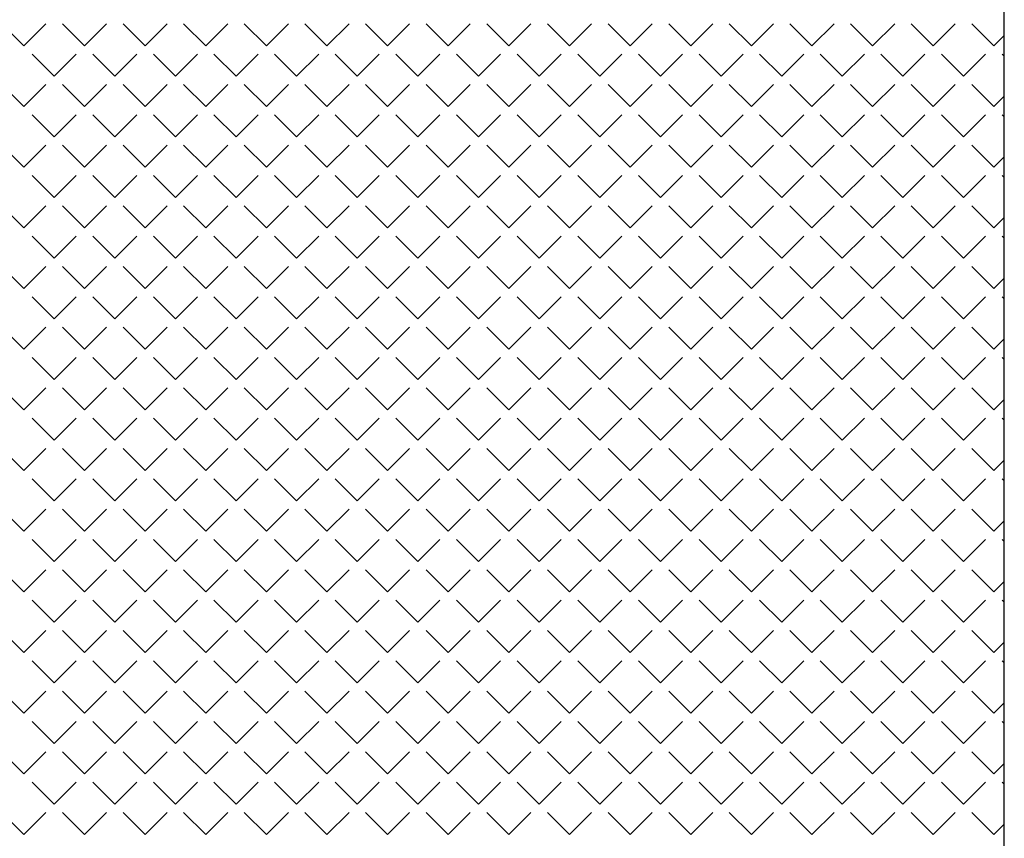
# Model space of a CAD drawing. Header units: millimetres. Extents: x -523 to 1404227, y -783705 to 1038705.
# Tile 496 of 508: x 908069 to 911278, y 229653 to 232319. Entities that reach past the tile are written whole.
import ezdxf

# ---------------------------------------------------------------- set-up
doc = ezdxf.new("R2010")
doc.units = ezdxf.units.MM
doc.layers.add('!!ELEKTRYKA', color=7, linetype='Continuous')

msp = doc.modelspace()

# ---------------------------------------------------------------- linework, layer by layer
at = {"layer": '!!ELEKTRYKA', "color": 252}
msp.add_line((911277.7, 225275.06), (911277.7, 236828.69), dxfattribs=at)
at = {"layer": '!!ELEKTRYKA', "color": 252, "linetype": 'Continuous', "lineweight": 20}
for p, q in [((908082.66, 232234.14), (908010.82, 232305.98)), ((908082.66, 232234.14), (908154.5, 232305.98)), ((908280.23, 232234.14), (908208.38, 232305.98)), ((908280.23, 232234.14), (908352.07, 232305.98)), ((908477.79, 232234.14), (908405.95, 232305.98)), ((908477.79, 232234.14), (908549.63, 232305.98)), ((908675.36, 232234.14), (908603.52, 232305.98)), ((908675.36, 232234.14), (908747.2, 232305.98)), ((908872.92, 232234.14), (908801.08, 232305.98)), ((908872.92, 232234.14), (908944.77, 232305.98)), ((909070.49, 232234.14), (908998.65, 232305.98)), ((909070.49, 232234.14), (909142.33, 232305.98)), ((909268.05, 232234.14), (909196.21, 232305.98)), ((909268.05, 232234.14), (909339.9, 232305.98)), ((909465.62, 232234.14), (909393.78, 232305.98)), ((909465.62, 232234.14), (909537.46, 232305.98)), ((909663.19, 232234.14), (909591.34, 232305.98)), ((909663.19, 232234.14), (909735.03, 232305.98)), ((909860.75, 232234.14), (909788.91, 232305.98)), ((909860.75, 232234.14), (909932.59, 232305.98)), ((910058.32, 232234.14), (909986.48, 232305.98)), ((910058.32, 232234.14), (910130.16, 232305.98)), ((910255.88, 232234.14), (910184.04, 232305.98)), ((910255.88, 232234.14), (910327.73, 232305.98)), ((910453.45, 232234.14), (910381.61, 232305.98)), ((910453.45, 232234.14), (910525.29, 232305.98)), ((910651.01, 232234.14), (910579.17, 232305.98)), ((910651.01, 232234.14), (910722.86, 232305.98)), ((910848.58, 232234.14), (910776.74, 232305.98)), ((910848.58, 232234.14), (910920.42, 232305.98)), ((911046.15, 232234.14), (910974.3, 232305.98)), ((911046.15, 232234.14), (911117.99, 232305.98)), ((911243.71, 232234.14), (911171.87, 232305.98)), ((911243.71, 232234.14), (911277.08, 232267.51)), ((908181.44, 232135.36), (908109.6, 232207.2)), ((908181.44, 232135.36), (908253.29, 232207.2)), ((908379.01, 232135.36), (908307.17, 232207.2)), ((908379.01, 232135.36), (908450.85, 232207.2)), ((908576.58, 232135.36), (908504.73, 232207.2)), ((908576.58, 232135.36), (908648.42, 232207.2)), ((908774.14, 232135.36), (908702.3, 232207.2)), ((908774.14, 232135.36), (908845.98, 232207.2)), ((908971.71, 232135.36), (908899.86, 232207.2)), ((908971.71, 232135.36), (909043.55, 232207.2)), ((909169.27, 232135.36), (909097.43, 232207.2)), ((909169.27, 232135.36), (909241.11, 232207.2)), ((909366.84, 232135.36), (909295, 232207.2)), ((909366.84, 232135.36), (909438.68, 232207.2)), ((909564.4, 232135.36), (909492.56, 232207.2)), ((909564.4, 232135.36), (909636.25, 232207.2)), ((909761.97, 232135.36), (909690.13, 232207.2)), ((909761.97, 232135.36), (909833.81, 232207.2)), ((909959.53, 232135.36), (909887.69, 232207.2)), ((909959.53, 232135.36), (910031.38, 232207.2)), ((910157.1, 232135.36), (910085.26, 232207.2)), ((910157.1, 232135.36), (910228.94, 232207.2)), ((910354.67, 232135.36), (910282.82, 232207.2)), ((910354.67, 232135.36), (910426.51, 232207.2)), ((910552.23, 232135.36), (910480.39, 232207.2)), ((910552.23, 232135.36), (910624.07, 232207.2)), ((910749.8, 232135.36), (910677.96, 232207.2)), ((910749.8, 232135.36), (910821.64, 232207.2)), ((910947.36, 232135.36), (910875.52, 232207.2)), ((910947.36, 232135.36), (911019.2, 232207.2)), ((911144.93, 232135.36), (911073.09, 232207.2)), ((911144.93, 232135.36), (911216.77, 232207.2)), ((911277.09, 232200.76), (911270.65, 232207.2)), ((908082.66, 232036.57), (908010.82, 232108.41)), ((908082.66, 232036.57), (908154.5, 232108.41)), ((908280.23, 232036.57), (908208.38, 232108.41)), ((908280.23, 232036.57), (908352.07, 232108.41)), ((908477.79, 232036.57), (908405.95, 232108.41)), ((908477.79, 232036.57), (908549.63, 232108.41)), ((908675.36, 232036.57), (908603.52, 232108.41)), ((908675.36, 232036.57), (908747.2, 232108.41)), ((908872.92, 232036.57), (908801.08, 232108.41)), ((908872.92, 232036.57), (908944.77, 232108.41)), ((909070.49, 232036.57), (908998.65, 232108.41)), ((909070.49, 232036.57), (909142.33, 232108.41)), ((909268.05, 232036.57), (909196.21, 232108.41)), ((909268.05, 232036.57), (909339.9, 232108.41)), ((909465.62, 232036.57), (909393.78, 232108.41)), ((909465.62, 232036.57), (909537.46, 232108.41)), ((909663.19, 232036.57), (909591.34, 232108.41)), ((909663.19, 232036.57), (909735.03, 232108.41)), ((909860.75, 232036.57), (909788.91, 232108.41)), ((909860.75, 232036.57), (909932.59, 232108.41)), ((910058.32, 232036.57), (909986.48, 232108.41)), ((910058.32, 232036.57), (910130.16, 232108.41)), ((910255.88, 232036.57), (910184.04, 232108.41)), ((910255.88, 232036.57), (910327.73, 232108.41)), ((910453.45, 232036.57), (910381.61, 232108.41)), ((910453.45, 232036.57), (910525.29, 232108.41)), ((910651.01, 232036.57), (910579.17, 232108.41)), ((910651.01, 232036.57), (910722.86, 232108.41)), ((910848.58, 232036.57), (910776.74, 232108.41)), ((910848.58, 232036.57), (910920.42, 232108.41)), ((911046.15, 232036.57), (910974.3, 232108.41)), ((911046.15, 232036.57), (911117.99, 232108.41)), ((911243.71, 232036.57), (911171.87, 232108.41)), ((911243.71, 232036.57), (911277.11, 232069.97)), ((908181.44, 231937.79), (908109.6, 232009.63)), ((908181.44, 231937.79), (908253.29, 232009.63)), ((908379.01, 231937.79), (908307.17, 232009.63)), ((908379.01, 231937.79), (908450.85, 232009.63)), ((908576.58, 231937.79), (908504.73, 232009.63)), ((908576.58, 231937.79), (908648.42, 232009.63)), ((908774.14, 231937.79), (908702.3, 232009.63)), ((908774.14, 231937.79), (908845.98, 232009.63)), ((908971.71, 231937.79), (908899.86, 232009.63)), ((908971.71, 231937.79), (909043.55, 232009.63)), ((909169.27, 231937.79), (909097.43, 232009.63)), ((909169.27, 231937.79), (909241.11, 232009.63)), ((909366.84, 231937.79), (909295, 232009.63)), ((909366.84, 231937.79), (909438.68, 232009.63)), ((909564.4, 231937.79), (909492.56, 232009.63)), ((909564.4, 231937.79), (909636.25, 232009.63)), ((909761.97, 231937.79), (909690.13, 232009.63)), ((909761.97, 231937.79), (909833.81, 232009.63)), ((909959.53, 231937.79), (909887.69, 232009.63)), ((909959.53, 231937.79), (910031.38, 232009.63)), ((910157.1, 231937.79), (910085.26, 232009.63)), ((910157.1, 231937.79), (910228.94, 232009.63)), ((910354.67, 231937.79), (910282.82, 232009.63)), ((910354.67, 231937.79), (910426.51, 232009.63)), ((910552.23, 231937.79), (910480.39, 232009.63)), ((910552.23, 231937.79), (910624.07, 232009.63)), ((910749.8, 231937.79), (910677.96, 232009.63)), ((910749.8, 231937.79), (910821.64, 232009.63)), ((910947.36, 231937.79), (910875.52, 232009.63)), ((910947.36, 231937.79), (911019.2, 232009.63)), ((911144.93, 231937.79), (911073.09, 232009.63)), ((911144.93, 231937.79), (911216.77, 232009.63)), ((911277.12, 232003.17), (911270.65, 232009.63)), ((908082.66, 231839.01), (908010.82, 231910.85)), ((908082.66, 231839.01), (908154.5, 231910.85)), ((908280.23, 231839.01), (908208.38, 231910.85)), ((908280.23, 231839.01), (908352.07, 231910.85)), ((908477.79, 231839.01), (908405.95, 231910.85)), ((908477.79, 231839.01), (908549.63, 231910.85)), ((908675.36, 231839.01), (908603.52, 231910.85)), ((908675.36, 231839.01), (908747.2, 231910.85)), ((908872.92, 231839.01), (908801.08, 231910.85)), ((908872.92, 231839.01), (908944.77, 231910.85)), ((909070.49, 231839.01), (908998.65, 231910.85)), ((909070.49, 231839.01), (909142.33, 231910.85)), ((909268.05, 231839.01), (909196.21, 231910.85)), ((909268.05, 231839.01), (909339.9, 231910.85)), ((909465.62, 231839.01), (909393.78, 231910.85)), ((909465.62, 231839.01), (909537.46, 231910.85)), ((909663.19, 231839.01), (909591.34, 231910.85)), ((909663.19, 231839.01), (909735.03, 231910.85)), ((909860.75, 231839.01), (909788.91, 231910.85)), ((909860.75, 231839.01), (909932.59, 231910.85)), ((910058.32, 231839.01), (909986.48, 231910.85)), ((910058.32, 231839.01), (910130.16, 231910.85)), ((910255.88, 231839.01), (910184.04, 231910.85)), ((910255.88, 231839.01), (910327.73, 231910.85)), ((910453.45, 231839.01), (910381.61, 231910.85)), ((910453.45, 231839.01), (910525.29, 231910.85)), ((910651.01, 231839.01), (910579.17, 231910.85)), ((910651.01, 231839.01), (910722.86, 231910.85)), ((910848.58, 231839.01), (910776.74, 231910.85)), ((910848.58, 231839.01), (910920.42, 231910.85)), ((911046.15, 231839.01), (910974.3, 231910.85)), ((911046.15, 231839.01), (911117.99, 231910.85)), ((911243.71, 231839.01), (911171.87, 231910.85)), ((911243.71, 231839.01), (911277.13, 231872.43)), ((908181.44, 231740.22), (908109.6, 231812.07)), ((908181.44, 231740.22), (908253.29, 231812.07)), ((908379.01, 231740.22), (908307.17, 231812.07)), ((908379.01, 231740.22), (908450.85, 231812.07)), ((908576.58, 231740.22), (908504.73, 231812.07)), ((908576.58, 231740.22), (908648.42, 231812.07)), ((908774.14, 231740.22), (908702.3, 231812.07)), ((908774.14, 231740.22), (908845.98, 231812.07)), ((908971.71, 231740.22), (908899.86, 231812.07)), ((908971.71, 231740.22), (909043.55, 231812.07)), ((909169.27, 231740.22), (909097.43, 231812.07)), ((909169.27, 231740.22), (909241.11, 231812.07)), ((909366.84, 231740.22), (909295, 231812.07)), ((909366.84, 231740.22), (909438.68, 231812.07)), ((909564.4, 231740.22), (909492.56, 231812.07)), ((909564.4, 231740.22), (909636.25, 231812.07)), ((909761.97, 231740.22), (909690.13, 231812.07)), ((909761.97, 231740.22), (909833.81, 231812.07)), ((909959.53, 231740.22), (909887.69, 231812.07)), ((909959.53, 231740.22), (910031.38, 231812.07)), ((910157.1, 231740.22), (910085.26, 231812.07)), ((910157.1, 231740.22), (910228.94, 231812.07)), ((910354.67, 231740.22), (910282.82, 231812.07)), ((910354.67, 231740.22), (910426.51, 231812.07)), ((910552.23, 231740.22), (910480.39, 231812.07)), ((910552.23, 231740.22), (910624.07, 231812.07)), ((910749.8, 231740.22), (910677.96, 231812.07)), ((910749.8, 231740.22), (910821.64, 231812.07)), ((910947.36, 231740.22), (910875.52, 231812.07)), ((910947.36, 231740.22), (911019.2, 231812.07)), ((911144.93, 231740.22), (911073.09, 231812.07)), ((911144.93, 231740.22), (911216.77, 231812.07)), ((911277.14, 231805.58), (911270.65, 231812.07)), ((908082.66, 231641.44), (908010.82, 231713.28)), ((908082.66, 231641.44), (908154.5, 231713.28)), ((908280.23, 231641.44), (908208.38, 231713.28)), ((908280.23, 231641.44), (908352.07, 231713.28)), ((908477.79, 231641.44), (908405.95, 231713.28)), ((908477.79, 231641.44), (908549.63, 231713.28)), ((908675.36, 231641.44), (908603.52, 231713.28)), ((908675.36, 231641.44), (908747.2, 231713.28)), ((908872.92, 231641.44), (908801.08, 231713.28)), ((908872.92, 231641.44), (908944.77, 231713.28)), ((909070.49, 231641.44), (908998.65, 231713.28)), ((909070.49, 231641.44), (909142.33, 231713.28)), ((909268.05, 231641.44), (909196.21, 231713.28)), ((909268.05, 231641.44), (909339.9, 231713.28)), ((909465.62, 231641.44), (909393.78, 231713.28)), ((909465.62, 231641.44), (909537.46, 231713.28)), ((909663.19, 231641.44), (909591.34, 231713.28)), ((909663.19, 231641.44), (909735.03, 231713.28)), ((909860.75, 231641.44), (909788.91, 231713.28)), ((909860.75, 231641.44), (909932.59, 231713.28)), ((910058.32, 231641.44), (909986.48, 231713.28)), ((910058.32, 231641.44), (910130.16, 231713.28)), ((910255.88, 231641.44), (910184.04, 231713.28)), ((910255.88, 231641.44), (910327.73, 231713.28)), ((910453.45, 231641.44), (910381.61, 231713.28)), ((910453.45, 231641.44), (910525.29, 231713.28)), ((910651.01, 231641.44), (910579.17, 231713.28)), ((910651.01, 231641.44), (910722.86, 231713.28)), ((910848.58, 231641.44), (910776.74, 231713.28)), ((910848.58, 231641.44), (910920.42, 231713.28)), ((911046.15, 231641.44), (910974.3, 231713.28)), ((911046.15, 231641.44), (911117.99, 231713.28)), ((911243.71, 231641.44), (911171.87, 231713.28)), ((911243.71, 231641.44), (911277.16, 231674.89)), ((908181.44, 231542.66), (908109.6, 231614.5)), ((908181.44, 231542.66), (908253.29, 231614.5)), ((908379.01, 231542.66), (908307.17, 231614.5)), ((908379.01, 231542.66), (908450.85, 231614.5)), ((908576.58, 231542.66), (908504.73, 231614.5)), ((908576.58, 231542.66), (908648.42, 231614.5)), ((908774.14, 231542.66), (908702.3, 231614.5)), ((908774.14, 231542.66), (908845.98, 231614.5)), ((908971.71, 231542.66), (908899.86, 231614.5)), ((908971.71, 231542.66), (909043.55, 231614.5)), ((909169.27, 231542.66), (909097.43, 231614.5)), ((909169.27, 231542.66), (909241.11, 231614.5)), ((909366.84, 231542.66), (909295, 231614.5)), ((909366.84, 231542.66), (909438.68, 231614.5)), ((909564.4, 231542.66), (909492.56, 231614.5)), ((909564.4, 231542.66), (909636.25, 231614.5)), ((909761.97, 231542.66), (909690.13, 231614.5)), ((909761.97, 231542.66), (909833.81, 231614.5)), ((909959.53, 231542.66), (909887.69, 231614.5)), ((909959.53, 231542.66), (910031.38, 231614.5)), ((910157.1, 231542.66), (910085.26, 231614.5)), ((910157.1, 231542.66), (910228.94, 231614.5)), ((910354.67, 231542.66), (910282.82, 231614.5)), ((910354.67, 231542.66), (910426.51, 231614.5)), ((910552.23, 231542.66), (910480.39, 231614.5)), ((910552.23, 231542.66), (910624.07, 231614.5)), ((910749.8, 231542.66), (910677.96, 231614.5)), ((910749.8, 231542.66), (910821.64, 231614.5)), ((910947.36, 231542.66), (910875.52, 231614.5)), ((910947.36, 231542.66), (911019.2, 231614.5)), ((911144.93, 231542.66), (911073.09, 231614.5)), ((911144.93, 231542.66), (911216.77, 231614.5)), ((911277.17, 231607.98), (911270.65, 231614.5)), ((908082.66, 231443.88), (908010.82, 231515.72)), ((908082.66, 231443.88), (908154.5, 231515.72)), ((908280.23, 231443.88), (908208.38, 231515.72)), ((908280.23, 231443.88), (908352.07, 231515.72)), ((908477.79, 231443.88), (908405.95, 231515.72)), ((908477.79, 231443.88), (908549.63, 231515.72)), ((908675.36, 231443.88), (908603.52, 231515.72)), ((908675.36, 231443.88), (908747.2, 231515.72)), ((908872.92, 231443.88), (908801.08, 231515.72)), ((908872.92, 231443.88), (908944.77, 231515.72)), ((909070.49, 231443.88), (908998.65, 231515.72)), ((909070.49, 231443.88), (909142.33, 231515.72)), ((909268.05, 231443.88), (909196.21, 231515.72)), ((909268.05, 231443.88), (909339.9, 231515.72)), ((909465.62, 231443.88), (909393.78, 231515.72)), ((909465.62, 231443.88), (909537.46, 231515.72)), ((909663.19, 231443.88), (909591.34, 231515.72)), ((909663.19, 231443.88), (909735.03, 231515.72)), ((909860.75, 231443.88), (909788.91, 231515.72)), ((909860.75, 231443.88), (909932.59, 231515.72)), ((910058.32, 231443.88), (909986.48, 231515.72)), ((910058.32, 231443.88), (910130.16, 231515.72)), ((910255.88, 231443.88), (910184.04, 231515.72)), ((910255.88, 231443.88), (910327.73, 231515.72)), ((910453.45, 231443.88), (910381.61, 231515.72)), ((910453.45, 231443.88), (910525.29, 231515.72)), ((910651.01, 231443.88), (910579.17, 231515.72)), ((910651.01, 231443.88), (910722.86, 231515.72)), ((910848.58, 231443.88), (910776.74, 231515.72)), ((910848.58, 231443.88), (910920.42, 231515.72)), ((911046.15, 231443.88), (910974.3, 231515.72)), ((911046.15, 231443.88), (911117.99, 231515.72)), ((911243.71, 231443.88), (911171.87, 231515.72)), ((911243.71, 231443.88), (911277.18, 231477.35)), ((908181.44, 231345.09), (908109.6, 231416.93)), ((908181.44, 231345.09), (908253.29, 231416.93)), ((908379.01, 231345.09), (908307.17, 231416.93)), ((908379.01, 231345.09), (908450.85, 231416.93)), ((908576.58, 231345.09), (908504.73, 231416.93)), ((908576.58, 231345.09), (908648.42, 231416.93)), ((908774.14, 231345.09), (908702.3, 231416.93)), ((908774.14, 231345.09), (908845.98, 231416.93)), ((908971.71, 231345.09), (908899.86, 231416.93)), ((908971.71, 231345.09), (909043.55, 231416.93)), ((909169.27, 231345.09), (909097.43, 231416.93)), ((909169.27, 231345.09), (909241.11, 231416.93)), ((909366.84, 231345.09), (909295, 231416.93)), ((909366.84, 231345.09), (909438.68, 231416.93)), ((909564.4, 231345.09), (909492.56, 231416.93)), ((909564.4, 231345.09), (909636.25, 231416.93)), ((909761.97, 231345.09), (909690.13, 231416.93)), ((909761.97, 231345.09), (909833.81, 231416.93)), ((909959.53, 231345.09), (909887.69, 231416.93)), ((909959.53, 231345.09), (910031.38, 231416.93)), ((910157.1, 231345.09), (910085.26, 231416.93)), ((910157.1, 231345.09), (910228.94, 231416.93)), ((910354.67, 231345.09), (910282.82, 231416.93)), ((910354.67, 231345.09), (910426.51, 231416.93)), ((910552.23, 231345.09), (910480.39, 231416.93)), ((910552.23, 231345.09), (910624.07, 231416.93)), ((910749.8, 231345.09), (910677.96, 231416.93)), ((910749.8, 231345.09), (910821.64, 231416.93)), ((910947.36, 231345.09), (910875.52, 231416.93)), ((910947.36, 231345.09), (911019.2, 231416.93)), ((911144.93, 231345.09), (911073.09, 231416.93)), ((911144.93, 231345.09), (911216.77, 231416.93)), ((911277.19, 231410.39), (911270.65, 231416.93)), ((908082.66, 231246.31), (908010.82, 231318.15)), ((908082.66, 231246.31), (908154.5, 231318.15)), ((908280.23, 231246.31), (908208.38, 231318.15)), ((908280.23, 231246.31), (908352.07, 231318.15)), ((908477.79, 231246.31), (908405.95, 231318.15)), ((908477.79, 231246.31), (908549.63, 231318.15)), ((908675.36, 231246.31), (908603.52, 231318.15)), ((908675.36, 231246.31), (908747.2, 231318.15)), ((908872.92, 231246.31), (908801.08, 231318.15)), ((908872.92, 231246.31), (908944.77, 231318.15)), ((909070.49, 231246.31), (908998.65, 231318.15)), ((909070.49, 231246.31), (909142.33, 231318.15)), ((909268.05, 231246.31), (909196.21, 231318.15)), ((909268.05, 231246.31), (909339.9, 231318.15)), ((909465.62, 231246.31), (909393.78, 231318.15)), ((909465.62, 231246.31), (909537.46, 231318.15)), ((909663.19, 231246.31), (909591.34, 231318.15)), ((909663.19, 231246.31), (909735.03, 231318.15)), ((909860.75, 231246.31), (909788.91, 231318.15)), ((909860.75, 231246.31), (909932.59, 231318.15)), ((910058.32, 231246.31), (909986.48, 231318.15)), ((910058.32, 231246.31), (910130.16, 231318.15)), ((910255.88, 231246.31), (910184.04, 231318.15)), ((910255.88, 231246.31), (910327.73, 231318.15)), ((910453.45, 231246.31), (910381.61, 231318.15)), ((910453.45, 231246.31), (910525.29, 231318.15)), ((910651.01, 231246.31), (910579.17, 231318.15)), ((910651.01, 231246.31), (910722.86, 231318.15)), ((910848.58, 231246.31), (910776.74, 231318.15)), ((910848.58, 231246.31), (910920.42, 231318.15)), ((911046.15, 231246.31), (910974.3, 231318.15)), ((911046.15, 231246.31), (911117.99, 231318.15)), ((911243.71, 231246.31), (911171.87, 231318.15)), ((911243.71, 231246.31), (911277.21, 231279.81)), ((908181.44, 231147.53), (908109.6, 231219.37)), ((908181.44, 231147.53), (908253.29, 231219.37)), ((908379.01, 231147.53), (908307.17, 231219.37)), ((908379.01, 231147.53), (908450.85, 231219.37)), ((908576.58, 231147.53), (908504.73, 231219.37)), ((908576.58, 231147.53), (908648.42, 231219.37)), ((908774.14, 231147.53), (908702.3, 231219.37)), ((908774.14, 231147.53), (908845.98, 231219.37)), ((908971.71, 231147.53), (908899.86, 231219.37)), ((908971.71, 231147.53), (909043.55, 231219.37)), ((909169.27, 231147.53), (909097.43, 231219.37)), ((909169.27, 231147.53), (909241.11, 231219.37)), ((909366.84, 231147.53), (909295, 231219.37)), ((909366.84, 231147.53), (909438.68, 231219.37)), ((909564.4, 231147.53), (909492.56, 231219.37)), ((909564.4, 231147.53), (909636.25, 231219.37)), ((909761.97, 231147.53), (909690.13, 231219.37)), ((909761.97, 231147.53), (909833.81, 231219.37)), ((909959.53, 231147.53), (909887.69, 231219.37)), ((909959.53, 231147.53), (910031.38, 231219.37)), ((910157.1, 231147.53), (910085.26, 231219.37)), ((910157.1, 231147.53), (910228.94, 231219.37)), ((910354.67, 231147.53), (910282.82, 231219.37)), ((910354.67, 231147.53), (910426.51, 231219.37)), ((910552.23, 231147.53), (910480.39, 231219.37)), ((910552.23, 231147.53), (910624.07, 231219.37)), ((910749.8, 231147.53), (910677.96, 231219.37)), ((910749.8, 231147.53), (910821.64, 231219.37)), ((910947.36, 231147.53), (910875.52, 231219.37)), ((910947.36, 231147.53), (911019.2, 231219.37)), ((911144.93, 231147.53), (911073.09, 231219.37)), ((911144.93, 231147.53), (911216.77, 231219.37)), ((911277.22, 231212.8), (911270.65, 231219.37)), ((908082.66, 231048.74), (908010.82, 231120.59)), ((908082.66, 231048.74), (908154.5, 231120.59)), ((908280.23, 231048.74), (908208.38, 231120.59)), ((908280.23, 231048.74), (908352.07, 231120.59)), ((908477.79, 231048.74), (908405.95, 231120.59)), ((908477.79, 231048.74), (908549.63, 231120.59)), ((908675.36, 231048.74), (908603.52, 231120.59)), ((908675.36, 231048.74), (908747.2, 231120.59)), ((908872.92, 231048.74), (908801.08, 231120.59)), ((908872.92, 231048.74), (908944.77, 231120.59)), ((909070.49, 231048.74), (908998.65, 231120.59)), ((909070.49, 231048.74), (909142.33, 231120.59)), ((909268.05, 231048.74), (909196.21, 231120.59)), ((909268.05, 231048.74), (909339.9, 231120.59)), ((909465.62, 231048.74), (909393.78, 231120.59)), ((909465.62, 231048.74), (909537.46, 231120.59)), ((909663.19, 231048.74), (909591.34, 231120.59)), ((909663.19, 231048.74), (909735.03, 231120.59)), ((909860.75, 231048.74), (909788.91, 231120.59)), ((909860.75, 231048.74), (909932.59, 231120.59)), ((910058.32, 231048.74), (909986.48, 231120.59)), ((910058.32, 231048.74), (910130.16, 231120.59)), ((910255.88, 231048.74), (910184.04, 231120.59)), ((910255.88, 231048.74), (910327.73, 231120.59)), ((910453.45, 231048.74), (910381.61, 231120.59)), ((910453.45, 231048.74), (910525.29, 231120.59)), ((910651.01, 231048.74), (910579.17, 231120.59)), ((910651.01, 231048.74), (910722.86, 231120.59)), ((910848.58, 231048.74), (910776.74, 231120.59)), ((910848.58, 231048.74), (910920.42, 231120.59)), ((911046.15, 231048.74), (910974.3, 231120.59)), ((911046.15, 231048.74), (911117.99, 231120.59)), ((911243.71, 231048.74), (911171.87, 231120.59)), ((911243.71, 231048.74), (911277.24, 231082.27)), ((908181.44, 230949.96), (908109.6, 231021.8)), ((908181.44, 230949.96), (908253.29, 231021.8)), ((908379.01, 230949.96), (908307.17, 231021.8)), ((908379.01, 230949.96), (908450.85, 231021.8)), ((908576.58, 230949.96), (908504.73, 231021.8)), ((908576.58, 230949.96), (908648.42, 231021.8)), ((908774.14, 230949.96), (908702.3, 231021.8)), ((908774.14, 230949.96), (908845.98, 231021.8)), ((908971.71, 230949.96), (908899.86, 231021.8)), ((908971.71, 230949.96), (909043.55, 231021.8)), ((909169.27, 230949.96), (909097.43, 231021.8)), ((909169.27, 230949.96), (909241.11, 231021.8)), ((909366.84, 230949.96), (909295, 231021.8)), ((909366.84, 230949.96), (909438.68, 231021.8)), ((909564.4, 230949.96), (909492.56, 231021.8)), ((909564.4, 230949.96), (909636.25, 231021.8)), ((909761.97, 230949.96), (909690.13, 231021.8)), ((909761.97, 230949.96), (909833.81, 231021.8)), ((909959.53, 230949.96), (909887.69, 231021.8)), ((909959.53, 230949.96), (910031.38, 231021.8)), ((910157.1, 230949.96), (910085.26, 231021.8)), ((910157.1, 230949.96), (910228.94, 231021.8)), ((910354.67, 230949.96), (910282.82, 231021.8)), ((910354.67, 230949.96), (910426.51, 231021.8)), ((910552.23, 230949.96), (910480.39, 231021.8)), ((910552.23, 230949.96), (910624.07, 231021.8)), ((910749.8, 230949.96), (910677.96, 231021.8)), ((910749.8, 230949.96), (910821.64, 231021.8)), ((910947.36, 230949.96), (910875.52, 231021.8)), ((910947.36, 230949.96), (911019.2, 231021.8)), ((911144.93, 230949.96), (911073.09, 231021.8)), ((911144.93, 230949.96), (911216.77, 231021.8)), ((911277.24, 231015.21), (911270.65, 231021.8)), ((908082.66, 230851.18), (908010.82, 230923.02)), ((908082.66, 230851.18), (908154.5, 230923.02)), ((908280.23, 230851.18), (908208.38, 230923.02)), ((908280.23, 230851.18), (908352.07, 230923.02)), ((908477.79, 230851.18), (908405.95, 230923.02)), ((908477.79, 230851.18), (908549.63, 230923.02)), ((908675.36, 230851.18), (908603.52, 230923.02)), ((908675.36, 230851.18), (908747.2, 230923.02)), ((908872.92, 230851.18), (908801.08, 230923.02)), ((908872.92, 230851.18), (908944.77, 230923.02)), ((909070.49, 230851.18), (908998.65, 230923.02)), ((909070.49, 230851.18), (909142.33, 230923.02)), ((909268.05, 230851.18), (909196.21, 230923.02)), ((909268.05, 230851.18), (909339.9, 230923.02)), ((909465.62, 230851.18), (909393.78, 230923.02)), ((909465.62, 230851.18), (909537.46, 230923.02)), ((909663.19, 230851.18), (909591.34, 230923.02)), ((909663.19, 230851.18), (909735.03, 230923.02)), ((909860.75, 230851.18), (909788.91, 230923.02)), ((909860.75, 230851.18), (909932.59, 230923.02)), ((910058.32, 230851.18), (909986.48, 230923.02)), ((910058.32, 230851.18), (910130.16, 230923.02)), ((910255.88, 230851.18), (910184.04, 230923.02)), ((910255.88, 230851.18), (910327.73, 230923.02)), ((910453.45, 230851.18), (910381.61, 230923.02)), ((910453.45, 230851.18), (910525.29, 230923.02)), ((910651.01, 230851.18), (910579.17, 230923.02)), ((910651.01, 230851.18), (910722.86, 230923.02)), ((910848.58, 230851.18), (910776.74, 230923.02)), ((910848.58, 230851.18), (910920.42, 230923.02)), ((911046.15, 230851.18), (910974.3, 230923.02)), ((911046.15, 230851.18), (911117.99, 230923.02)), ((911243.71, 230851.18), (911171.87, 230923.02)), ((911243.71, 230851.18), (911277.26, 230884.73)), ((908181.44, 230752.4), (908109.6, 230824.24)), ((908181.44, 230752.4), (908253.29, 230824.24)), ((908379.01, 230752.4), (908307.17, 230824.24)), ((908379.01, 230752.4), (908450.85, 230824.24)), ((908576.58, 230752.4), (908504.73, 230824.24)), ((908576.58, 230752.4), (908648.42, 230824.24)), ((908774.14, 230752.4), (908702.3, 230824.24)), ((908774.14, 230752.4), (908845.98, 230824.24)), ((908971.71, 230752.4), (908899.86, 230824.24)), ((908971.71, 230752.4), (909043.55, 230824.24)), ((909169.27, 230752.4), (909097.43, 230824.24)), ((909169.27, 230752.4), (909241.11, 230824.24)), ((909366.84, 230752.4), (909295, 230824.24)), ((909366.84, 230752.4), (909438.68, 230824.24)), ((909564.4, 230752.4), (909492.56, 230824.24)), ((909564.4, 230752.4), (909636.25, 230824.24)), ((909761.97, 230752.4), (909690.13, 230824.24)), ((909761.97, 230752.4), (909833.81, 230824.24)), ((909959.53, 230752.4), (909887.69, 230824.24)), ((909959.53, 230752.4), (910031.38, 230824.24)), ((910157.1, 230752.4), (910085.26, 230824.24)), ((910157.1, 230752.4), (910228.94, 230824.24)), ((910354.67, 230752.4), (910282.82, 230824.24)), ((910354.67, 230752.4), (910426.51, 230824.24)), ((910552.23, 230752.4), (910480.39, 230824.24)), ((910552.23, 230752.4), (910624.07, 230824.24)), ((910749.8, 230752.4), (910677.96, 230824.24)), ((910749.8, 230752.4), (910821.64, 230824.24)), ((910947.36, 230752.4), (910875.52, 230824.24)), ((910947.36, 230752.4), (911019.2, 230824.24)), ((911144.93, 230752.4), (911073.09, 230824.24)), ((911144.93, 230752.4), (911216.77, 230824.24)), ((911277.27, 230817.62), (911270.65, 230824.24)), ((908082.66, 230653.61), (908010.82, 230725.45)), ((908082.66, 230653.61), (908154.5, 230725.45)), ((908280.23, 230653.61), (908208.38, 230725.45)), ((908280.23, 230653.61), (908352.07, 230725.45)), ((908477.79, 230653.61), (908405.95, 230725.45)), ((908477.79, 230653.61), (908549.63, 230725.45)), ((908675.36, 230653.61), (908603.52, 230725.45)), ((908675.36, 230653.61), (908747.2, 230725.45)), ((908872.92, 230653.61), (908801.08, 230725.45)), ((908872.92, 230653.61), (908944.77, 230725.45)), ((909070.49, 230653.61), (908998.65, 230725.45)), ((909070.49, 230653.61), (909142.33, 230725.45)), ((909268.05, 230653.61), (909196.21, 230725.45)), ((909268.05, 230653.61), (909339.9, 230725.45)), ((909465.62, 230653.61), (909393.78, 230725.45)), ((909465.62, 230653.61), (909537.46, 230725.45)), ((909663.19, 230653.61), (909591.34, 230725.45)), ((909663.19, 230653.61), (909735.03, 230725.45)), ((909860.75, 230653.61), (909788.91, 230725.45)), ((909860.75, 230653.61), (909932.59, 230725.45)), ((910058.32, 230653.61), (909986.48, 230725.45)), ((910058.32, 230653.61), (910130.16, 230725.45)), ((910255.88, 230653.61), (910184.04, 230725.45)), ((910255.88, 230653.61), (910327.73, 230725.45)), ((910453.45, 230653.61), (910381.61, 230725.45)), ((910453.45, 230653.61), (910525.29, 230725.45)), ((910651.01, 230653.61), (910579.17, 230725.45)), ((910651.01, 230653.61), (910722.86, 230725.45)), ((910848.58, 230653.61), (910776.74, 230725.45)), ((910848.58, 230653.61), (910920.42, 230725.45)), ((911046.15, 230653.61), (910974.3, 230725.45)), ((911046.15, 230653.61), (911117.99, 230725.45)), ((911243.71, 230653.61), (911171.87, 230725.45)), ((911243.71, 230653.61), (911277.29, 230687.19)), ((908181.44, 230554.83), (908109.6, 230626.67)), ((908181.44, 230554.83), (908253.29, 230626.67)), ((908379.01, 230554.83), (908307.17, 230626.67)), ((908379.01, 230554.83), (908450.85, 230626.67)), ((908576.58, 230554.83), (908504.73, 230626.67)), ((908576.58, 230554.83), (908648.42, 230626.67)), ((908774.14, 230554.83), (908702.3, 230626.67)), ((908774.14, 230554.83), (908845.98, 230626.67)), ((908971.71, 230554.83), (908899.86, 230626.67)), ((908971.71, 230554.83), (909043.55, 230626.67)), ((909169.27, 230554.83), (909097.43, 230626.67)), ((909169.27, 230554.83), (909241.11, 230626.67)), ((909366.84, 230554.83), (909295, 230626.67)), ((909366.84, 230554.83), (909438.68, 230626.67)), ((909564.4, 230554.83), (909492.56, 230626.67)), ((909564.4, 230554.83), (909636.25, 230626.67)), ((909761.97, 230554.83), (909690.13, 230626.67)), ((909761.97, 230554.83), (909833.81, 230626.67)), ((909959.53, 230554.83), (909887.69, 230626.67)), ((909959.53, 230554.83), (910031.38, 230626.67)), ((910157.1, 230554.83), (910085.26, 230626.67)), ((910157.1, 230554.83), (910228.94, 230626.67)), ((910354.67, 230554.83), (910282.82, 230626.67)), ((910354.67, 230554.83), (910426.51, 230626.67)), ((910552.23, 230554.83), (910480.39, 230626.67)), ((910552.23, 230554.83), (910624.07, 230626.67)), ((910749.8, 230554.83), (910677.96, 230626.67)), ((910749.8, 230554.83), (910821.64, 230626.67)), ((910947.36, 230554.83), (910875.52, 230626.67)), ((910947.36, 230554.83), (911019.2, 230626.67)), ((911144.93, 230554.83), (911073.09, 230626.67)), ((911144.93, 230554.83), (911216.77, 230626.67)), ((911277.3, 230620.03), (911270.65, 230626.67)), ((908082.66, 230456.05), (908010.82, 230527.89)), ((908082.66, 230456.05), (908154.5, 230527.89)), ((908280.23, 230456.05), (908208.38, 230527.89)), ((908280.23, 230456.05), (908352.07, 230527.89)), ((908477.79, 230456.05), (908405.95, 230527.89)), ((908477.79, 230456.05), (908549.63, 230527.89)), ((908675.36, 230456.05), (908603.52, 230527.89)), ((908675.36, 230456.05), (908747.2, 230527.89)), ((908872.92, 230456.05), (908801.08, 230527.89)), ((908872.92, 230456.05), (908944.77, 230527.89)), ((909070.49, 230456.05), (908998.65, 230527.89)), ((909070.49, 230456.05), (909142.33, 230527.89)), ((909268.05, 230456.05), (909196.21, 230527.89)), ((909268.05, 230456.05), (909339.9, 230527.89)), ((909465.62, 230456.05), (909393.78, 230527.89)), ((909465.62, 230456.05), (909537.46, 230527.89)), ((909663.19, 230456.05), (909591.34, 230527.89)), ((909663.19, 230456.05), (909735.03, 230527.89)), ((909860.75, 230456.05), (909788.91, 230527.89)), ((909860.75, 230456.05), (909932.59, 230527.89)), ((910058.32, 230456.05), (909986.48, 230527.89)), ((910058.32, 230456.05), (910130.16, 230527.89)), ((910255.88, 230456.05), (910184.04, 230527.89)), ((910255.88, 230456.05), (910327.73, 230527.89)), ((910453.45, 230456.05), (910381.61, 230527.89)), ((910453.45, 230456.05), (910525.29, 230527.89)), ((910651.01, 230456.05), (910579.17, 230527.89)), ((910651.01, 230456.05), (910722.86, 230527.89)), ((910848.58, 230456.05), (910776.74, 230527.89)), ((910848.58, 230456.05), (910920.42, 230527.89)), ((911046.15, 230456.05), (910974.3, 230527.89)), ((911046.15, 230456.05), (911117.99, 230527.89)), ((911243.71, 230456.05), (911171.87, 230527.89)), ((911243.71, 230456.05), (911277.31, 230489.65)), ((908181.44, 230357.26), (908109.6, 230429.11)), ((908181.44, 230357.26), (908253.29, 230429.11)), ((908379.01, 230357.26), (908307.17, 230429.11)), ((908379.01, 230357.26), (908450.85, 230429.11)), ((908576.58, 230357.26), (908504.73, 230429.11)), ((908576.58, 230357.26), (908648.42, 230429.11)), ((908774.14, 230357.26), (908702.3, 230429.11)), ((908774.14, 230357.26), (908845.98, 230429.11)), ((908971.71, 230357.26), (908899.86, 230429.11)), ((908971.71, 230357.26), (909043.55, 230429.11)), ((909169.27, 230357.26), (909097.43, 230429.11)), ((909169.27, 230357.26), (909241.11, 230429.11)), ((909366.84, 230357.26), (909295, 230429.11)), ((909366.84, 230357.26), (909438.68, 230429.11)), ((909564.4, 230357.26), (909492.56, 230429.11)), ((909564.4, 230357.26), (909636.25, 230429.11)), ((909761.97, 230357.26), (909690.13, 230429.11)), ((909761.97, 230357.26), (909833.81, 230429.11)), ((909959.53, 230357.26), (909887.69, 230429.11)), ((909959.53, 230357.26), (910031.38, 230429.11)), ((910157.1, 230357.26), (910085.26, 230429.11)), ((910157.1, 230357.26), (910228.94, 230429.11)), ((910354.67, 230357.26), (910282.82, 230429.11)), ((910354.67, 230357.26), (910426.51, 230429.11)), ((910552.23, 230357.26), (910480.39, 230429.11)), ((910552.23, 230357.26), (910624.07, 230429.11)), ((910749.8, 230357.26), (910677.96, 230429.11)), ((910749.8, 230357.26), (910821.64, 230429.11)), ((910947.36, 230357.26), (910875.52, 230429.11)), ((910947.36, 230357.26), (911019.2, 230429.11)), ((911144.93, 230357.26), (911073.09, 230429.11)), ((911144.93, 230357.26), (911216.77, 230429.11)), ((911277.32, 230422.44), (911270.65, 230429.11)), ((908082.66, 230258.48), (908010.82, 230330.32)), ((908082.66, 230258.48), (908154.5, 230330.32)), ((908280.23, 230258.48), (908208.38, 230330.32)), ((908280.23, 230258.48), (908352.07, 230330.32)), ((908477.79, 230258.48), (908405.95, 230330.32)), ((908477.79, 230258.48), (908549.63, 230330.32)), ((908675.36, 230258.48), (908603.52, 230330.32)), ((908675.36, 230258.48), (908747.2, 230330.32)), ((908872.92, 230258.48), (908801.08, 230330.32)), ((908872.92, 230258.48), (908944.77, 230330.32)), ((909070.49, 230258.48), (908998.65, 230330.32)), ((909070.49, 230258.48), (909142.33, 230330.32)), ((909268.05, 230258.48), (909196.21, 230330.32)), ((909268.05, 230258.48), (909339.9, 230330.32)), ((909465.62, 230258.48), (909393.78, 230330.32)), ((909465.62, 230258.48), (909537.46, 230330.32)), ((909663.19, 230258.48), (909591.34, 230330.32)), ((909663.19, 230258.48), (909735.03, 230330.32)), ((909860.75, 230258.48), (909788.91, 230330.32)), ((909860.75, 230258.48), (909932.59, 230330.32)), ((910058.32, 230258.48), (909986.48, 230330.32)), ((910058.32, 230258.48), (910130.16, 230330.32)), ((910255.88, 230258.48), (910184.04, 230330.32)), ((910255.88, 230258.48), (910327.73, 230330.32)), ((910453.45, 230258.48), (910381.61, 230330.32)), ((910453.45, 230258.48), (910525.29, 230330.32)), ((910651.01, 230258.48), (910579.17, 230330.32)), ((910651.01, 230258.48), (910722.86, 230330.32)), ((910848.58, 230258.48), (910776.74, 230330.32)), ((910848.58, 230258.48), (910920.42, 230330.32)), ((911046.15, 230258.48), (910974.3, 230330.32)), ((911046.15, 230258.48), (911117.99, 230330.32)), ((911243.71, 230258.48), (911171.87, 230330.32)), ((911243.71, 230258.48), (911277.34, 230292.11)), ((908181.44, 230159.7), (908109.6, 230231.54)), ((908181.44, 230159.7), (908253.29, 230231.54)), ((908379.01, 230159.7), (908307.17, 230231.54)), ((908379.01, 230159.7), (908450.85, 230231.54)), ((908576.58, 230159.7), (908504.73, 230231.54)), ((908576.58, 230159.7), (908648.42, 230231.54)), ((908774.14, 230159.7), (908702.3, 230231.54)), ((908774.14, 230159.7), (908845.98, 230231.54)), ((908971.71, 230159.7), (908899.86, 230231.54)), ((908971.71, 230159.7), (909043.55, 230231.54)), ((909169.27, 230159.7), (909097.43, 230231.54)), ((909169.27, 230159.7), (909241.11, 230231.54)), ((909366.84, 230159.7), (909295, 230231.54)), ((909366.84, 230159.7), (909438.68, 230231.54)), ((909564.4, 230159.7), (909492.56, 230231.54)), ((909564.4, 230159.7), (909636.25, 230231.54)), ((909761.97, 230159.7), (909690.13, 230231.54)), ((909761.97, 230159.7), (909833.81, 230231.54)), ((909959.53, 230159.7), (909887.69, 230231.54)), ((909959.53, 230159.7), (910031.38, 230231.54)), ((910157.1, 230159.7), (910085.26, 230231.54)), ((910157.1, 230159.7), (910228.94, 230231.54)), ((910354.67, 230159.7), (910282.82, 230231.54)), ((910354.67, 230159.7), (910426.51, 230231.54)), ((910552.23, 230159.7), (910480.39, 230231.54)), ((910552.23, 230159.7), (910624.07, 230231.54)), ((910749.8, 230159.7), (910677.96, 230231.54)), ((910749.8, 230159.7), (910821.64, 230231.54)), ((910947.36, 230159.7), (910875.52, 230231.54)), ((910947.36, 230159.7), (911019.2, 230231.54)), ((911144.93, 230159.7), (911073.09, 230231.54)), ((911144.93, 230159.7), (911216.77, 230231.54)), ((911277.35, 230224.85), (911270.65, 230231.54)), ((908082.66, 230060.92), (908010.82, 230132.76)), ((908082.66, 230060.92), (908154.5, 230132.76)), ((908280.23, 230060.92), (908208.38, 230132.76)), ((908280.23, 230060.92), (908352.07, 230132.76)), ((908477.79, 230060.92), (908405.95, 230132.76)), ((908477.79, 230060.92), (908549.63, 230132.76)), ((908675.36, 230060.92), (908603.52, 230132.76)), ((908675.36, 230060.92), (908747.2, 230132.76)), ((908872.92, 230060.92), (908801.08, 230132.76)), ((908872.92, 230060.92), (908944.77, 230132.76)), ((909070.49, 230060.92), (908998.65, 230132.76)), ((909070.49, 230060.92), (909142.33, 230132.76)), ((909268.05, 230060.92), (909196.21, 230132.76)), ((909268.05, 230060.92), (909339.9, 230132.76)), ((909465.62, 230060.92), (909393.78, 230132.76)), ((909465.62, 230060.92), (909537.46, 230132.76)), ((909663.19, 230060.92), (909591.34, 230132.76)), ((909663.19, 230060.92), (909735.03, 230132.76)), ((909860.75, 230060.92), (909788.91, 230132.76)), ((909860.75, 230060.92), (909932.59, 230132.76)), ((910058.32, 230060.92), (909986.48, 230132.76)), ((910058.32, 230060.92), (910130.16, 230132.76)), ((910255.88, 230060.92), (910184.04, 230132.76)), ((910255.88, 230060.92), (910327.73, 230132.76)), ((910453.45, 230060.92), (910381.61, 230132.76)), ((910453.45, 230060.92), (910525.29, 230132.76)), ((910651.01, 230060.92), (910579.17, 230132.76)), ((910651.01, 230060.92), (910722.86, 230132.76)), ((910848.58, 230060.92), (910776.74, 230132.76)), ((910848.58, 230060.92), (910920.42, 230132.76)), ((911046.15, 230060.92), (910974.3, 230132.76)), ((911046.15, 230060.92), (911117.99, 230132.76)), ((911243.71, 230060.92), (911171.87, 230132.76)), ((911243.71, 230060.92), (911277.36, 230094.57)), ((908181.44, 229962.13), (908109.6, 230033.98)), ((908181.44, 229962.13), (908253.29, 230033.98)), ((908379.01, 229962.13), (908307.17, 230033.98)), ((908379.01, 229962.13), (908450.85, 230033.98)), ((908576.58, 229962.13), (908504.73, 230033.98)), ((908576.58, 229962.13), (908648.42, 230033.98)), ((908774.14, 229962.13), (908702.3, 230033.98)), ((908774.14, 229962.13), (908845.98, 230033.98)), ((908971.71, 229962.13), (908899.86, 230033.98)), ((908971.71, 229962.13), (909043.55, 230033.98)), ((909169.27, 229962.13), (909097.43, 230033.98)), ((909169.27, 229962.13), (909241.11, 230033.98)), ((909366.84, 229962.13), (909295, 230033.98)), ((909366.84, 229962.13), (909438.68, 230033.98)), ((909564.4, 229962.13), (909492.56, 230033.98)), ((909564.4, 229962.13), (909636.25, 230033.98)), ((909761.97, 229962.13), (909690.13, 230033.98)), ((909761.97, 229962.13), (909833.81, 230033.98)), ((909959.53, 229962.13), (909887.69, 230033.98)), ((909959.53, 229962.13), (910031.38, 230033.98)), ((910157.1, 229962.13), (910085.26, 230033.98)), ((910157.1, 229962.13), (910228.94, 230033.98)), ((910354.67, 229962.13), (910282.82, 230033.98)), ((910354.67, 229962.13), (910426.51, 230033.98)), ((910552.23, 229962.13), (910480.39, 230033.98)), ((910552.23, 229962.13), (910624.07, 230033.98)), ((910749.8, 229962.13), (910677.96, 230033.98)), ((910749.8, 229962.13), (910821.64, 230033.98)), ((910947.36, 229962.13), (910875.52, 230033.98)), ((910947.36, 229962.13), (911019.2, 230033.98)), ((911144.93, 229962.13), (911073.09, 230033.98)), ((911144.93, 229962.13), (911216.77, 230033.98)), ((911277.37, 230027.25), (911270.65, 230033.98)), ((908082.66, 229863.35), (908010.82, 229935.19)), ((908082.66, 229863.35), (908154.5, 229935.19)), ((908280.23, 229863.35), (908208.38, 229935.19)), ((908280.23, 229863.35), (908352.07, 229935.19)), ((908477.79, 229863.35), (908405.95, 229935.19)), ((908477.79, 229863.35), (908549.63, 229935.19)), ((908675.36, 229863.35), (908603.52, 229935.19)), ((908675.36, 229863.35), (908747.2, 229935.19)), ((908872.92, 229863.35), (908801.08, 229935.19)), ((908872.92, 229863.35), (908944.77, 229935.19)), ((909070.49, 229863.35), (908998.65, 229935.19)), ((909070.49, 229863.35), (909142.33, 229935.19)), ((909268.05, 229863.35), (909196.21, 229935.19)), ((909268.05, 229863.35), (909339.9, 229935.19)), ((909465.62, 229863.35), (909393.78, 229935.19)), ((909465.62, 229863.35), (909537.46, 229935.19)), ((909663.19, 229863.35), (909591.34, 229935.19)), ((909663.19, 229863.35), (909735.03, 229935.19)), ((909860.75, 229863.35), (909788.91, 229935.19)), ((909860.75, 229863.35), (909932.59, 229935.19)), ((910058.32, 229863.35), (909986.48, 229935.19)), ((910058.32, 229863.35), (910130.16, 229935.19)), ((910255.88, 229863.35), (910184.04, 229935.19)), ((910255.88, 229863.35), (910327.73, 229935.19)), ((910453.45, 229863.35), (910381.61, 229935.19)), ((910453.45, 229863.35), (910525.29, 229935.19)), ((910651.01, 229863.35), (910579.17, 229935.19)), ((910651.01, 229863.35), (910722.86, 229935.19)), ((910848.58, 229863.35), (910776.74, 229935.19)), ((910848.58, 229863.35), (910920.42, 229935.19)), ((911046.15, 229863.35), (910974.3, 229935.19)), ((911046.15, 229863.35), (911117.99, 229935.19)), ((911243.71, 229863.35), (911171.87, 229935.19)), ((911243.71, 229863.35), (911277.39, 229897.03)), ((908181.44, 229764.57), (908109.6, 229836.41)), ((908181.44, 229764.57), (908253.29, 229836.41)), ((908379.01, 229764.57), (908307.17, 229836.41)), ((908379.01, 229764.57), (908450.85, 229836.41)), ((908576.58, 229764.57), (908504.73, 229836.41)), ((908576.58, 229764.57), (908648.42, 229836.41)), ((908774.14, 229764.57), (908702.3, 229836.41)), ((908774.14, 229764.57), (908845.98, 229836.41)), ((908971.71, 229764.57), (908899.86, 229836.41)), ((908971.71, 229764.57), (909043.55, 229836.41)), ((909169.27, 229764.57), (909097.43, 229836.41)), ((909169.27, 229764.57), (909241.11, 229836.41)), ((909366.84, 229764.57), (909295, 229836.41)), ((909366.84, 229764.57), (909438.68, 229836.41)), ((909564.4, 229764.57), (909492.56, 229836.41)), ((909564.4, 229764.57), (909636.25, 229836.41)), ((909761.97, 229764.57), (909690.13, 229836.41)), ((909761.97, 229764.57), (909833.81, 229836.41)), ((909959.53, 229764.57), (909887.69, 229836.41)), ((909959.53, 229764.57), (910031.38, 229836.41)), ((910157.1, 229764.57), (910085.26, 229836.41)), ((910157.1, 229764.57), (910228.94, 229836.41)), ((910354.67, 229764.57), (910282.82, 229836.41)), ((910354.67, 229764.57), (910426.51, 229836.41)), ((910552.23, 229764.57), (910480.39, 229836.41)), ((910552.23, 229764.57), (910624.07, 229836.41)), ((910749.8, 229764.57), (910677.96, 229836.41)), ((910749.8, 229764.57), (910821.64, 229836.41)), ((910947.36, 229764.57), (910875.52, 229836.41)), ((910947.36, 229764.57), (911019.2, 229836.41)), ((911144.93, 229764.57), (911073.09, 229836.41)), ((911144.93, 229764.57), (911216.77, 229836.41)), ((911277.4, 229829.66), (911270.65, 229836.41)), ((908082.66, 229665.78), (908010.82, 229737.63)), ((908082.66, 229665.78), (908154.5, 229737.63)), ((908280.23, 229665.78), (908208.38, 229737.63)), ((908280.23, 229665.78), (908352.07, 229737.63)), ((908477.79, 229665.78), (908405.95, 229737.63)), ((908477.79, 229665.78), (908549.63, 229737.63)), ((908675.36, 229665.78), (908603.52, 229737.63)), ((908675.36, 229665.78), (908747.2, 229737.63)), ((908872.92, 229665.78), (908801.08, 229737.63)), ((908872.92, 229665.78), (908944.77, 229737.63)), ((909070.49, 229665.78), (908998.65, 229737.63)), ((909070.49, 229665.78), (909142.33, 229737.63)), ((909268.05, 229665.78), (909196.21, 229737.63)), ((909268.05, 229665.78), (909339.9, 229737.63)), ((909465.62, 229665.78), (909393.78, 229737.63)), ((909465.62, 229665.78), (909537.46, 229737.63)), ((909663.19, 229665.78), (909591.34, 229737.63)), ((909663.19, 229665.78), (909735.03, 229737.63)), ((909860.75, 229665.78), (909788.91, 229737.63)), ((909860.75, 229665.78), (909932.59, 229737.63)), ((910058.32, 229665.78), (909986.48, 229737.63)), ((910058.32, 229665.78), (910130.16, 229737.63)), ((910255.88, 229665.78), (910184.04, 229737.63)), ((910255.88, 229665.78), (910327.73, 229737.63)), ((910453.45, 229665.78), (910381.61, 229737.63)), ((910453.45, 229665.78), (910525.29, 229737.63)), ((910651.01, 229665.78), (910579.17, 229737.63)), ((910651.01, 229665.78), (910722.86, 229737.63)), ((910848.58, 229665.78), (910776.74, 229737.63)), ((910848.58, 229665.78), (910920.42, 229737.63)), ((911046.15, 229665.78), (910974.3, 229737.63)), ((911046.15, 229665.78), (911117.99, 229737.63)), ((911243.71, 229665.78), (911171.87, 229737.63)), ((911243.71, 229665.78), (911277.42, 229699.49))]:
    msp.add_line(p, q, dxfattribs=at)

doc.saveas('drawing.dxf')
